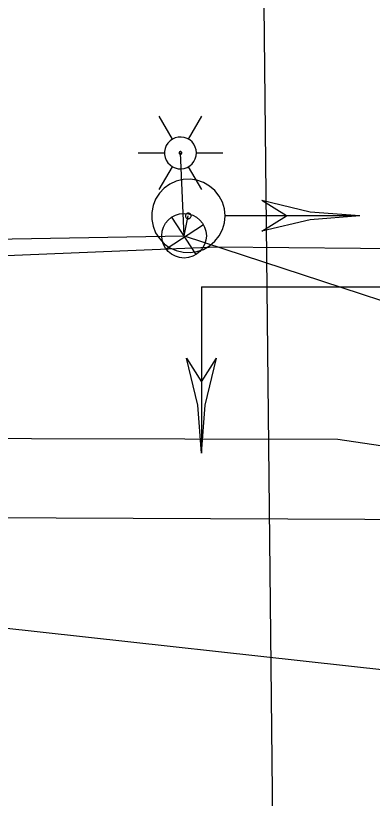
# Model space of a CAD drawing. Extents: x 596028 to 606371, y 330010 to 403088.
# Drawn here: x 605046.3 to 605078.3, y 332700.7 to 332771 of the extents above; entities that cross this region are included whole.
import ezdxf

# ---------------------------------------------------------------- set-up
doc = ezdxf.new("R2010")
doc.units = 0
for name, color, linetype in [('E_LTG', 7, 'Continuous'), ('E_LTG_CID', 7, 'Continuous'), ('E_SIG', 7, 'Continuous'), ('E_SIG_Conduit', 7, 'Continuous'), ('E_UTL_E_UG', 7, 'Continuous'), ('E_UTL_G_UG', 7, 'Continuous'), ('E_UTL_SAN_UG', 7, 'Continuous'), ('E_UTL_T_UG', 7, 'Continuous'), ('E_UTL_TV_UG', 7, 'Continuous')]:
    doc.layers.add(name, color=color, linetype=linetype)

# ---------------------------------------------------------------- blocks, each defined once
blk = doc.blocks.new('_U309')
at = {"layer": 'E_SIG'}
for p, q in [((0, 6.1), (0, -6.1)), ((-6.09, 0.4), (6.1, 0.4))]:
    blk.add_line(p, q, dxfattribs=at)
blk.add_circle((0, 0.01), 6.1, dxfattribs=at)

msp = doc.modelspace()

# ---------------------------------------------------------------- linework, layer by layer
at = {"layer": 'E_LTG'}
for points in [[(605060.385, 332759.9), (605059.194, 332761.963)], [(605061.814, 332759.9), (605063.005, 332761.963)], [(605062.528, 332758.663), (605062.503, 332758.933), (605062.426, 332759.194), (605062.302, 332759.435), (605062.134, 332759.649), (605061.928, 332759.827), (605061.693, 332759.962), (605061.436, 332760.051), (605061.167, 332760.09), (605060.896, 332760.077), (605060.632, 332760.013), (605060.385, 332759.9), (605060.164, 332759.742), (605059.976, 332759.546), (605059.829, 332759.317), (605059.728, 332759.065), (605059.677, 332758.798), (605059.677, 332758.527), (605059.728, 332758.26), (605059.829, 332758.008), (605059.976, 332757.779), (605060.164, 332757.583), (605060.385, 332757.425), (605060.632, 332757.312), (605060.896, 332757.248), (605061.167, 332757.235), (605061.436, 332757.274), (605061.693, 332757.363), (605061.928, 332757.499), (605062.134, 332757.676), (605062.302, 332757.89), (605062.426, 332758.131), (605062.503, 332758.392), (605062.528, 332758.663)], [(605062.528, 332758.663), (605062.503, 332758.933), (605062.426, 332759.194), (605062.302, 332759.435), (605062.134, 332759.649), (605061.928, 332759.827), (605061.693, 332759.962), (605061.436, 332760.051), (605061.167, 332760.09), (605060.896, 332760.077), (605060.632, 332760.013), (605060.385, 332759.9), (605060.164, 332759.742), (605059.976, 332759.546), (605059.829, 332759.317), (605059.728, 332759.065), (605059.677, 332758.798), (605059.677, 332758.527), (605059.728, 332758.26), (605059.829, 332758.008), (605059.976, 332757.779), (605060.164, 332757.583), (605060.385, 332757.425), (605060.632, 332757.312), (605060.896, 332757.248), (605061.167, 332757.235), (605061.436, 332757.274), (605061.693, 332757.363), (605061.928, 332757.499), (605062.134, 332757.676), (605062.302, 332757.89), (605062.426, 332758.131), (605062.503, 332758.392), (605062.528, 332758.663)], [(605062.528, 332758.663), (605062.503, 332758.933), (605062.426, 332759.194), (605062.302, 332759.435), (605062.134, 332759.649), (605061.928, 332759.827), (605061.693, 332759.962), (605061.436, 332760.051), (605061.167, 332760.09), (605060.896, 332760.077), (605060.632, 332760.013), (605060.385, 332759.9), (605060.164, 332759.742), (605059.976, 332759.546), (605059.829, 332759.317), (605059.728, 332759.065), (605059.677, 332758.798), (605059.677, 332758.527), (605059.728, 332758.26), (605059.829, 332758.008), (605059.976, 332757.779), (605060.164, 332757.583), (605060.385, 332757.425), (605060.632, 332757.312), (605060.896, 332757.248), (605061.167, 332757.235), (605061.436, 332757.274), (605061.693, 332757.363), (605061.928, 332757.499), (605062.134, 332757.676), (605062.302, 332757.89), (605062.426, 332758.131), (605062.503, 332758.392), (605062.528, 332758.663)], [(605057.289, 332758.663), (605059.67, 332758.663)], [(605061.218, 332758.663), (605061.216, 332758.685), (605061.21, 332758.707), (605061.2, 332758.727), (605061.186, 332758.745), (605061.168, 332758.76), (605061.149, 332758.771), (605061.127, 332758.778), (605061.105, 332758.781), (605061.082, 332758.78), (605061.06, 332758.775), (605061.04, 332758.766), (605061.021, 332758.753), (605061.006, 332758.736), (605060.994, 332758.717), (605060.985, 332758.696), (605060.981, 332758.674), (605060.981, 332758.651), (605060.985, 332758.629), (605060.994, 332758.608), (605061.006, 332758.589), (605061.021, 332758.573), (605061.04, 332758.559), (605061.06, 332758.55), (605061.082, 332758.545), (605061.105, 332758.544), (605061.127, 332758.547), (605061.149, 332758.554), (605061.168, 332758.566), (605061.186, 332758.58), (605061.2, 332758.598), (605061.21, 332758.618), (605061.216, 332758.64), (605061.218, 332758.663)], [(605062.528, 332758.663), (605064.91, 332758.663)], [(605059.194, 332755.363), (605060.385, 332757.425)], [(605063.005, 332755.363), (605061.814, 332757.425)]]:
    msp.add_lwpolyline(points, dxfattribs=at)
at = {"layer": 'E_LTG_CID'}
msp.add_line((605061.421, 332751.222), (605061.099, 332758.663), dxfattribs=at)
at = {"layer": 'E_SIG'}
for points in [[(605065.101, 332753.004), (605065.041, 332753.629), (605064.864, 332754.23), (605064.577, 332754.788), (605064.189, 332755.281), (605063.715, 332755.692), (605063.172, 332756.006), (605062.579, 332756.211), (605061.958, 332756.3), (605061.331, 332756.27), (605060.722, 332756.122), (605060.151, 332755.862), (605059.64, 332755.498), (605059.207, 332755.044), (605058.868, 332754.516), (605058.635, 332753.934), (605058.516, 332753.318), (605058.516, 332752.69), (605058.635, 332752.074), (605058.868, 332751.492), (605059.207, 332750.964), (605059.64, 332750.51), (605060.151, 332750.146), (605060.722, 332749.885), (605061.331, 332749.738), (605061.958, 332749.708), (605062.579, 332749.797), (605063.172, 332750.002), (605063.715, 332750.316), (605064.189, 332750.727), (605064.577, 332751.22), (605064.864, 332751.778), (605065.041, 332752.379), (605065.101, 332753.004)], [(605070.601, 332753.003), (605068.401, 332754.38)], [(605077.201, 332753.004), (605072.747, 332753.35), (605068.401, 332754.379)], [(605062.053, 332753.004), (605062.049, 332753.052), (605062.035, 332753.098), (605062.013, 332753.14), (605061.984, 332753.178), (605061.947, 332753.21), (605061.906, 332753.234), (605061.86, 332753.249), (605061.813, 332753.256), (605061.765, 332753.254), (605061.718, 332753.243), (605061.675, 332753.223), (605061.636, 332753.195), (605061.602, 332753.16), (605061.577, 332753.12), (605061.559, 332753.075), (605061.55, 332753.028), (605061.55, 332752.98), (605061.559, 332752.933), (605061.577, 332752.888), (605061.602, 332752.848), (605061.636, 332752.813), (605061.675, 332752.785), (605061.718, 332752.765), (605061.765, 332752.754), (605061.813, 332752.752), (605061.86, 332752.759), (605061.906, 332752.774), (605061.947, 332752.798), (605061.984, 332752.83), (605062.013, 332752.868), (605062.035, 332752.91), (605062.049, 332752.956), (605062.053, 332753.004)], [(605077.2, 332753.003), (605065.159, 332753.003)], [(605077.201, 332753.004), (605072.747, 332752.658), (605068.401, 332751.629)], [(605068.401, 332751.631), (605070.601, 332753.003)], [(605062.983, 332746.643), (605089.622, 332746.643)], [(605062.983, 332746.643), (605062.983, 332731.697)], [(605070.457, 332746.643), (605070.457, 332746.643)], [(605061.646, 332740.237), (605062.983, 332738.102)], [(605062.983, 332731.697), (605062.648, 332736.019), (605061.649, 332740.238)], [(605062.983, 332731.697), (605063.319, 332736.019), (605064.318, 332740.238)], [(605062.983, 332738.102), (605064.32, 332740.237)]]:
    msp.add_lwpolyline(points, dxfattribs=at)
at = {"layer": 'E_SIG_Conduit'}
msp.add_line((605061.421, 332751.222), (605061.801, 332753.004), dxfattribs=at)
msp.add_lwpolyline([(605007.43, 332680.058), (605008.376, 332738.509), (605017.545, 332739.78), (605013.444, 332750.366), (605061.421, 332751.222), (605094.998, 332740.201)], dxfattribs=at)
at = {"layer": 'E_UTL_E_UG'}
msp.add_lwpolyline([(605006.489, 332733.094), (605075.221, 332732.971), (605164.121, 332719.76)], dxfattribs=at)
at = {"layer": 'E_UTL_G_UG'}
msp.add_lwpolyline([(605069.907, 332651.643), (605069.52, 332684.313), (605067.35, 332890.684)], dxfattribs=at)
at = {"layer": 'E_UTL_SAN_UG'}
msp.add_line((604993.056, 332721.79), (605095.505, 332710.464), dxfattribs=at)
at = {"layer": 'E_UTL_T_UG'}
msp.add_lwpolyline([(604626.24, 332752.959), (604667.794, 332752.275), (604716.523, 332751.286), (604772.473, 332750.78), (604802.275, 332745.127), (604821.107, 332741.835), (604839.236, 332737.015), (604851.386, 332734.26), (604870.699, 332730.275), (604882.931, 332728.13), (604900.247, 332727.489), (604950.981, 332727.08), (604995.392, 332726.287), (605022.191, 332726.026), (605084.559, 332725.744), (605114.198, 332728.338), (605148.015, 332733.348)], dxfattribs=at)
at = {"layer": 'E_UTL_TV_UG'}
msp.add_lwpolyline([(604885.989, 332737.633), (604916.228, 332736.122), (604975.491, 332735.631), (604992.966, 332736.893), (605003.39, 332739.416), (605012.687, 332741.023), (605017.027, 332745.713), (605042.522, 332749.334), (605064.377, 332750.232), (605090.092, 332749.989), (605094.482, 332746.45), (605107.382, 332741.003), (605124.946, 332737.504)], dxfattribs=at)

# ---------------------------------------------------------------- block references
at = {"layer": 'E_SIG', "xscale": 0.32808333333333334, "yscale": 0.3280833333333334, "rotation": -146.58217688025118}
msp.add_blockref('_U309', (605061.418, 332751.224), dxfattribs=at)

doc.saveas('drawing.dxf')
